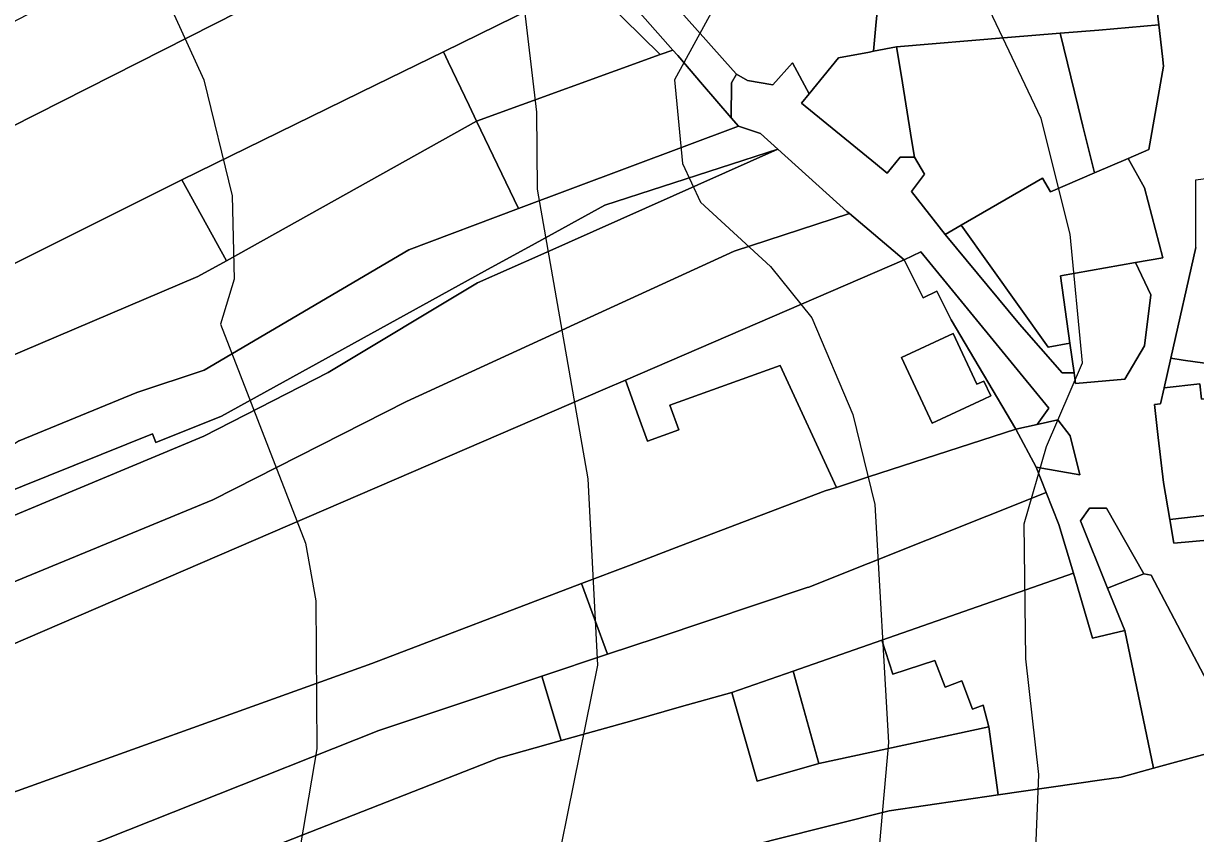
# Model space of a CAD drawing. Extents: x -510989 to -501240, y -1184665 to -1176098.
# Drawn here: x -509745.5 to -509563.3, y -1179139.2 to -1179013.2 of the extents above; entities that cross this region are included whole.
import ezdxf

# ---------------------------------------------------------------- set-up
doc = ezdxf.new("R2010")
doc.units = 0
for name, color, linetype in [('orna_puda', 7, 'Continuous'), ('ostatni_plocha_x_jina_plocha', 7, 'Continuous'), ('ostatni_plocha_x_manipulacni_plocha', 7, 'Continuous'), ('ostatni_plocha_x_ostatni_komunikace', 7, 'Continuous'), ('ostatni_plocha_x_zelen', 7, 'Continuous'), ('ovocny_sad', 7, 'Continuous'), ('vrstevnice_01', 7, 'Continuous'), ('vrstevnice_02', 7, 'Continuous'), ('zahrada', 7, 'Continuous'), ('zastavena_plocha_a_nadvori', 7, 'Continuous'), ('zastavena_plocha_a_nadvori_x_zboreniste', 7, 'Continuous')]:
    doc.layers.add(name, color=color, linetype=linetype)

msp = doc.modelspace()

# ---------------------------------------------------------------- linework, layer by layer
at = {"layer": 'orna_puda'}
for points in [[(-509658.04, -1179006.71), (-509680.26, -1179017.61), (-509690.74, -1179022.76), (-509720.9, -1179037.56), (-509753.19, -1179053.67), (-509754.54, -1179050.86), (-509771.37, -1179058.96), (-509799.91, -1179072.7), (-509806.86, -1179065.84), (-509810.58, -1179061.28), (-509704.14, -1179007.3), (-509674.13, -1178992.08)], [(-509714.2, -1178995.7), (-509704.14, -1179007.3), (-509810.58, -1179061.28), (-509819.24, -1179050.63)], [(-509680.26, -1179017.61), (-509679.51, -1179019.17), (-509676.24, -1179026), (-509675.09, -1179028.39), (-509713.98, -1179050.11), (-509720.9, -1179037.56), (-509690.74, -1179022.76)], [(-509720.9, -1179037.56), (-509713.98, -1179050.11), (-509718.41, -1179052.58), (-509764.99, -1179072.37), (-509771.37, -1179058.96), (-509754.54, -1179050.86), (-509753.19, -1179053.67)], [(-509612.09, -1179109.09), (-509610.39, -1179114.37), (-509603.86, -1179112.24), (-509602.27, -1179116.41), (-509599.69, -1179115.43), (-509598.01, -1179119.83), (-509596.35, -1179119.2), (-509595.48, -1179122.59), (-509621.91, -1179128.29), (-509624.49, -1179118.96), (-509625.89, -1179113.91)]]:
    msp.add_lwpolyline(points, close=True, dxfattribs=at)
at = {"layer": 'ostatni_plocha_x_jina_plocha'}
for points in [[(-509605.67, -1179055.87), (-509603.56, -1179054.82), (-509601.33, -1179059.28), (-509591.26, -1179076.31), (-509614.17, -1179083.73), (-509616.17, -1179084.38), (-509619.17, -1179085.35), (-509627.89, -1179066.39), (-509645.05, -1179072.56), (-509643.67, -1179076.41), (-509648.54, -1179078.17), (-509649.93, -1179074.31), (-509651.96, -1179068.66), (-509608.62, -1179049.96)], [(-509600.99, -1179061.43), (-509609.04, -1179065.17), (-509604.3, -1179075.37), (-509596.26, -1179071.64), (-509595.18, -1179071.14), (-509596.26, -1179068.82), (-509597.33, -1179069.32)]]:
    msp.add_lwpolyline(points, close=True, dxfattribs=at)
at = {"layer": 'ostatni_plocha_x_manipulacni_plocha'}
msp.add_lwpolyline([(-509655.53, -1179004.93), (-509644.59, -1179017.35), (-509646.58, -1179018.07), (-509658.04, -1179006.71), (-509655.63, -1179004.82)], close=True, dxfattribs=at)
at = {"layer": 'ostatni_plocha_x_ostatni_komunikace'}
for points in [[(-509726.88, -1178915.18), (-509714.27, -1178928.59), (-509701.93, -1178941.71), (-509689.72, -1178954.7), (-509676.98, -1178968.23), (-509663.2, -1178982.89), (-509666.24, -1178985.59), (-509647.99, -1179006.13), (-509635.21, -1179020.52), (-509634.67, -1179021.12), (-509635.46, -1179022.46), (-509635.52, -1179027.88), (-509639.96, -1179022.71), (-509643.82, -1179018.22), (-509643.89, -1179018.15), (-509644.59, -1179017.35), (-509655.53, -1179004.93), (-509655.63, -1179004.82), (-509670.08, -1178990.03), (-509698.48, -1178956.07), (-509722.94, -1178926.83), (-509744.08, -1178902.94)], [(-509556.37, -1179125.28), (-509570.24, -1179098.98), (-509571.36, -1179098.81), (-509577.19, -1179088.56), (-509579.8, -1179088.6), (-509581.22, -1179090.56), (-509577, -1179101.02), (-509574.35, -1179107.6), (-509579.34, -1179108.8), (-509582.32, -1179098.71), (-509584.56, -1179091.11), (-509586.54, -1179086.15), (-509588.13, -1179082.19), (-509581.32, -1179083.41), (-509582.83, -1179077.33), (-509584.72, -1179074.86), (-509587.94, -1179075.57), (-509586.16, -1179073.01), (-509606.02, -1179048.71), (-509608.62, -1179049.96), (-509617.15, -1179042.79), (-509617.54, -1179042.46), (-509628.27, -1179032.77), (-509630.96, -1179030.33), (-509634.4, -1179029.18), (-509635.52, -1179027.88), (-509635.46, -1179022.46), (-509634.67, -1179021.12), (-509632.99, -1179022.1), (-509629.03, -1179022.74), (-509625.97, -1179019.37), (-509623.42, -1179024.16), (-509624.59, -1179025.6), (-509613.1, -1179034.98), (-509611.26, -1179036.48), (-509609.24, -1179034), (-509607.04, -1179034), (-509605.46, -1179036.64), (-509607.49, -1179039.35), (-509602.26, -1179046.01), (-509590.7, -1179059.95), (-509584.05, -1179067.52), (-509582.21, -1179067.52), (-509581.98, -1179069.19), (-509574.3, -1179068.54), (-509571.29, -1179063.32), (-509570.29, -1179055.41), (-509572.68, -1179050.39), (-509568.44, -1179049.64), (-509571.28, -1179038.78), (-509573.83, -1179034.2), (-509570.61, -1179032.8), (-509568.29, -1179019.84), (-509568.46, -1179018.38), (-509569.04, -1179013.45), (-509570.93, -1178997.28)], [(-509746.19, -1179078.11), (-509727.91, -1179070.59), (-509717.44, -1179067.1), (-509685.65, -1179048.43), (-509668.56, -1179042.01), (-509634.4, -1179029.18), (-509630.96, -1179030.33), (-509628.27, -1179032.77), (-509655.18, -1179041.47), (-509665.97, -1179047.41), (-509673.87, -1179051.75), (-509714.76, -1179074.27), (-509724.94, -1179078.36), (-509725.48, -1179077), (-509749.75, -1179086.75)], [(-509563.31, -1179048.06), (-509567.18, -1179065.28), (-509568.22, -1179069.89), (-509568.77, -1179072.36), (-509569.73, -1179072.47), (-509569.13, -1179077.62), (-509568.33, -1179084.6), (-509567.33, -1179090.33), (-509566.69, -1179094.01), (-509552.76, -1179092.76)]]:
    msp.add_lwpolyline(points, dxfattribs=at)
for points in [[(-509655.18, -1179041.47), (-509628.27, -1179032.77), (-509665.13, -1179049.17), (-509674.98, -1179053.55), (-509698.18, -1179067.48), (-509717.48, -1179077.37), (-509771.74, -1179100.02), (-509774.01, -1179096.51), (-509749.75, -1179086.75), (-509725.48, -1179077), (-509724.94, -1179078.36), (-509714.76, -1179074.27), (-509673.87, -1179051.75), (-509665.97, -1179047.41)], [(-509606.02, -1179048.71), (-509586.16, -1179073.01), (-509587.94, -1179075.57), (-509591.26, -1179076.31), (-509601.33, -1179059.28), (-509603.56, -1179054.82), (-509605.67, -1179055.87), (-509608.62, -1179049.96)]]:
    msp.add_lwpolyline(points, close=True, dxfattribs=at)
at = {"layer": 'ostatni_plocha_x_zelen'}
for points in [[(-509602.26, -1179046.01), (-509599.79, -1179044.59), (-509586.26, -1179063.57), (-509582.85, -1179062.95), (-509582.21, -1179067.52), (-509584.05, -1179067.52), (-509590.7, -1179059.95)], [(-509567.18, -1179065.28), (-509565.25, -1179065.56), (-509561.89, -1179066.05), (-509550.84, -1179071.01), (-509552.76, -1179092.76), (-509566.69, -1179094.01), (-509567.33, -1179090.33), (-509555.53, -1179088.97), (-509557.61, -1179071.07), (-509562.4, -1179071.62), (-509562.67, -1179069.25), (-509568.22, -1179069.89)]]:
    msp.add_lwpolyline(points, close=True, dxfattribs=at)
at = {"layer": 'ovocny_sad'}
msp.add_lwpolyline([(-509655.12, -1179070.02), (-509651.96, -1179068.66), (-509649.93, -1179074.31), (-509648.54, -1179078.17), (-509643.67, -1179076.41), (-509645.05, -1179072.56), (-509627.89, -1179066.39), (-509619.17, -1179085.35), (-509620.91, -1179085.91), (-509643.4, -1179094.46), (-509651.09, -1179097.39), (-509658.77, -1179100.31), (-509691.37, -1179112.71), (-509753.17, -1179134.9), (-509760.53, -1179121.51), (-509760.83, -1179116.91), (-509761.48, -1179115.91)], close=True, dxfattribs=at)
at = {"layer": 'vrstevnice_01'}
for points in [[(-509859.5, -1178892), (-509851.81, -1178924), (-509844.5, -1178939), (-509831.41, -1178953), (-509818.59, -1178961), (-509801.5, -1178963), (-509762.81, -1178963), (-509753.09, -1178967), (-509743.5, -1178975), (-509733, -1178988), (-509717.5, -1179022), (-509713.09, -1179040), (-509712.81, -1179053), (-509714.91, -1179060), (-509701.69, -1179094), (-509700.09, -1179103), (-509699.91, -1179126), (-509704.19, -1179151)], [(-509710.69, -1178907), (-509698.91, -1178916), (-509682.09, -1178931), (-509661.91, -1178953), (-509650.81, -1178967), (-509644.91, -1178979), (-509638.31, -1179011), (-509644.31, -1179022), (-509643.09, -1179035), (-509640.31, -1179041), (-509629.41, -1179051), (-509623, -1179059), (-509616.59, -1179074), (-509613.19, -1179088), (-509611.09, -1179125), (-509613.91, -1179157)]]:
    msp.add_lwpolyline(points, dxfattribs=at)
at = {"layer": 'vrstevnice_02'}
for points in [[(-509589.31, -1179170), (-509587.69, -1179130), (-509589.69, -1179112), (-509590, -1179091), (-509586.5, -1179079), (-509580.91, -1179066), (-509582.81, -1179046), (-509587.31, -1179028), (-509615.81, -1178968), (-509645, -1178931), (-509676.19, -1178901)], [(-509798.59, -1178913), (-509792.5, -1178922), (-509787.69, -1178924), (-509757.41, -1178926), (-509739, -1178931), (-509723.81, -1178942), (-509687.59, -1178980), (-509677.41, -1178992), (-509667.91, -1179009), (-509665.81, -1179027), (-509665.69, -1179039), (-509657.81, -1179084), (-509656.31, -1179113), (-509666.59, -1179164)]]:
    msp.add_lwpolyline(points, dxfattribs=at)
at = {"layer": 'zahrada'}
for points in [[(-509675.09, -1179028.39), (-509668.56, -1179042.01), (-509685.65, -1179048.43), (-509717.44, -1179067.1), (-509727.91, -1179070.59), (-509746.19, -1179078.11), (-509755.1, -1179083.84), (-509766.75, -1179088.14), (-509779.58, -1179092.77), (-509789.64, -1179082.84), (-509764.99, -1179072.37), (-509718.41, -1179052.58), (-509713.98, -1179050.11)], [(-509617.54, -1179042.46), (-509617.15, -1179042.79), (-509635.06, -1179048.64), (-509659.91, -1179060.04), (-509685.99, -1179072.02), (-509716.09, -1179087.3), (-509766.54, -1179108.08), (-509771.74, -1179100.02), (-509717.48, -1179077.37), (-509698.18, -1179067.48), (-509674.98, -1179053.55), (-509665.13, -1179049.17), (-509628.27, -1179032.77)], [(-509635.06, -1179048.64), (-509617.15, -1179042.79), (-509608.62, -1179049.96), (-509651.96, -1179068.66), (-509655.12, -1179070.02), (-509761.48, -1179115.91), (-509766.54, -1179108.08), (-509716.09, -1179087.3), (-509685.99, -1179072.02), (-509659.91, -1179060.04)], [(-509584.72, -1179074.86), (-509582.83, -1179077.33), (-509581.32, -1179083.41), (-509588.13, -1179082.19), (-509591.26, -1179076.31), (-509587.94, -1179075.57)], [(-509577.19, -1179088.56), (-509571.36, -1179098.81), (-509577, -1179101.02), (-509581.22, -1179090.56), (-509579.8, -1179088.6)], [(-509658.77, -1179100.31), (-509654.76, -1179111.29), (-509664.98, -1179114.7), (-509690.29, -1179123.14), (-509747.22, -1179145.74), (-509753.17, -1179134.9), (-509691.37, -1179112.71)], [(-509570.24, -1179098.98), (-509556.37, -1179125.28), (-509561.7, -1179126.75), (-509569.86, -1179129), (-509574.35, -1179107.6), (-509577, -1179101.02), (-509571.36, -1179098.81)], [(-509690.29, -1179123.14), (-509664.98, -1179114.7), (-509661.93, -1179124.72), (-509671.67, -1179127.47), (-509742.1, -1179155.06), (-509747.22, -1179145.74)], [(-509635.42, -1179117.23), (-509631.48, -1179131.03), (-509621.91, -1179128.29), (-509595.48, -1179122.59), (-509594.01, -1179133.16), (-509610.94, -1179135.63), (-509628.87, -1179140.16), (-509631.46, -1179140.81), (-509641.11, -1179143.25), (-509724.33, -1179174.94), (-509732.9, -1179178.2), (-509736.08, -1179166.02), (-509742.1, -1179155.06), (-509671.67, -1179127.47), (-509661.93, -1179124.72), (-509650.98, -1179121.63), (-509643.23, -1179119.44)]]:
    msp.add_lwpolyline(points, close=True, dxfattribs=at)
at = {"layer": 'zastavena_plocha_a_nadvori'}
for points in [[(-509642.69, -1178990.26), (-509630.13, -1178982.34), (-509612.28, -1178995.97), (-509615.78, -1178997.84), (-509613.25, -1179003.38), (-509612.05, -1179003.49), (-509613.01, -1179013.53), (-509613.39, -1179017.55), (-509614.01, -1179017.67), (-509618.85, -1179018.57), (-509623.42, -1179024.16), (-509625.97, -1179019.37), (-509629.03, -1179022.74), (-509632.99, -1179022.1), (-509634.67, -1179021.12), (-509635.21, -1179020.52), (-509647.99, -1179006.13), (-509641.28, -1179002.02), (-509636.2, -1178998.9), (-509637.75, -1178996.45), (-509638.49, -1178996.92)], [(-509609.35, -1178992.13), (-509604.6, -1178990.79), (-509592.65, -1178993.81), (-509585.21, -1178991.56), (-509584.64, -1178993.46), (-509582.36, -1179000.96), (-509570.93, -1178997.28), (-509569.04, -1179013.45), (-509578.39, -1179014.24), (-509584.38, -1179014.74), (-509592.54, -1179015.43), (-509609.81, -1179016.88), (-509613.39, -1179017.55), (-509613.01, -1179013.53), (-509612.05, -1179003.49), (-509613.25, -1179003.38), (-509615.78, -1178997.84), (-509612.28, -1178995.97)], [(-509680.26, -1179017.61), (-509658.04, -1179006.71), (-509646.58, -1179018.07), (-509675.09, -1179028.39), (-509676.24, -1179026), (-509679.51, -1179019.17)], [(-509584.38, -1179014.74), (-509581.58, -1179026.16), (-509580.83, -1179029.2), (-509579.05, -1179036.46), (-509585.89, -1179039.42), (-509587.13, -1179037.28), (-509599.79, -1179044.59), (-509602.26, -1179046.01), (-509607.49, -1179039.35), (-509605.46, -1179036.64), (-509607.04, -1179034), (-509607.43, -1179031.55), (-509609.12, -1179021.15), (-509609.81, -1179016.88), (-509592.54, -1179015.43)], [(-509569.04, -1179013.45), (-509568.46, -1179018.38), (-509568.29, -1179019.84), (-509570.61, -1179032.8), (-509573.83, -1179034.2), (-509579.05, -1179036.46), (-509580.83, -1179029.2), (-509581.58, -1179026.16), (-509584.38, -1179014.74), (-509578.39, -1179014.24)], [(-509644.59, -1179017.35), (-509643.89, -1179018.15), (-509643.82, -1179018.22), (-509639.96, -1179022.71), (-509635.52, -1179027.88), (-509634.4, -1179029.18), (-509668.56, -1179042.01), (-509675.09, -1179028.39), (-509646.58, -1179018.07)], [(-509609.81, -1179016.88), (-509609.12, -1179021.15), (-509607.43, -1179031.55), (-509607.04, -1179034), (-509609.24, -1179034), (-509611.26, -1179036.48), (-509613.1, -1179034.98), (-509624.59, -1179025.6), (-509623.42, -1179024.16), (-509618.85, -1179018.57), (-509614.01, -1179017.67), (-509613.39, -1179017.55)], [(-509573.83, -1179034.2), (-509571.28, -1179038.78), (-509568.44, -1179049.64), (-509572.68, -1179050.39), (-509584.3, -1179052.47), (-509582.85, -1179062.95), (-509586.26, -1179063.57), (-509599.79, -1179044.59), (-509587.13, -1179037.28), (-509585.89, -1179039.42), (-509579.05, -1179036.46)], [(-509563.29, -1179037.52), (-509559.03, -1179036.98), (-509548.88, -1179063.48), (-509547.63, -1179069.7), (-509550.65, -1179068.94), (-509550.84, -1179071.01), (-509561.89, -1179066.05), (-509565.25, -1179065.56), (-509567.18, -1179065.28), (-509563.31, -1179048.06)], [(-509600.99, -1179061.43), (-509597.33, -1179069.32), (-509596.26, -1179068.82), (-509595.18, -1179071.14), (-509596.26, -1179071.64), (-509604.3, -1179075.37), (-509609.04, -1179065.17)], [(-509568.22, -1179069.89), (-509562.67, -1179069.25), (-509562.4, -1179071.62), (-509557.61, -1179071.07), (-509555.53, -1179088.97), (-509567.33, -1179090.33), (-509568.33, -1179084.6), (-509569.13, -1179077.62), (-509569.73, -1179072.47), (-509568.77, -1179072.36)], [(-509588.13, -1179082.19), (-509586.54, -1179086.15), (-509623.45, -1179100.85), (-509623.72, -1179100.94), (-509647.05, -1179108.72), (-509654.76, -1179111.29), (-509658.77, -1179100.31), (-509651.09, -1179097.39), (-509643.4, -1179094.46), (-509620.91, -1179085.91), (-509619.17, -1179085.35), (-509616.17, -1179084.38), (-509614.17, -1179083.73), (-509591.26, -1179076.31)], [(-509584.56, -1179091.11), (-509582.32, -1179098.71), (-509612.09, -1179109.09), (-509625.89, -1179113.91), (-509635.42, -1179117.23), (-509643.23, -1179119.44), (-509650.98, -1179121.63), (-509661.93, -1179124.72), (-509664.98, -1179114.7), (-509654.76, -1179111.29), (-509647.05, -1179108.72), (-509623.72, -1179100.94), (-509623.45, -1179100.85), (-509586.54, -1179086.15)], [(-509574.35, -1179107.6), (-509569.86, -1179129), (-509574.88, -1179130.38), (-509577.88, -1179130.81), (-509594.01, -1179133.16), (-509595.48, -1179122.59), (-509596.35, -1179119.2), (-509598.01, -1179119.83), (-509599.69, -1179115.43), (-509602.27, -1179116.41), (-509603.86, -1179112.24), (-509610.39, -1179114.37), (-509612.09, -1179109.09), (-509582.32, -1179098.71), (-509579.34, -1179108.8)], [(-509625.89, -1179113.91), (-509624.49, -1179118.96), (-509621.91, -1179128.29), (-509631.48, -1179131.03), (-509635.42, -1179117.23)], [(-509561.7, -1179126.75), (-509556.37, -1179125.28), (-509556.86, -1179134.6), (-509556.44, -1179143.16), (-509560.03, -1179143.83), (-509566.26, -1179146.31), (-509568.94, -1179146.72), (-509571.93, -1179146.97), (-509573.02, -1179150.29), (-509606.78, -1179158.42), (-509611.92, -1179159.66), (-509625.42, -1179162.91), (-509626.96, -1179157.3), (-509619.07, -1179155.3), (-509622.32, -1179142.43), (-509630.46, -1179144.48), (-509631.46, -1179140.81), (-509628.87, -1179140.16), (-509610.94, -1179135.63), (-509594.01, -1179133.16), (-509577.88, -1179130.81), (-509574.88, -1179130.38), (-509569.86, -1179129)]]:
    msp.add_lwpolyline(points, close=True, dxfattribs=at)
at = {"layer": 'zastavena_plocha_a_nadvori_x_zboreniste'}
msp.add_lwpolyline([(-509572.68, -1179050.39), (-509570.29, -1179055.41), (-509571.29, -1179063.32), (-509574.3, -1179068.54), (-509581.98, -1179069.19), (-509582.21, -1179067.52), (-509582.85, -1179062.95), (-509584.3, -1179052.47)], close=True, dxfattribs=at)

doc.saveas('drawing.dxf')
